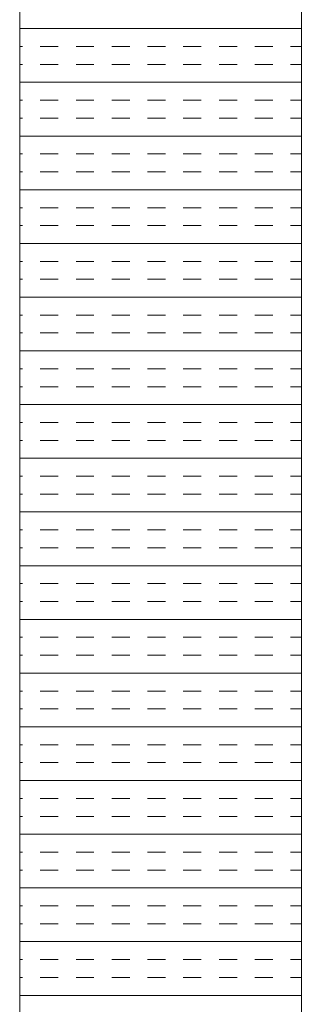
# Model space of a CAD drawing. Extents: x 3940905 to 4145695, y 925352 to 1109797.
# Tile 616 of 656: x 4014628 to 4014678, y 1100830 to 1101005. Entities that reach past the tile are written whole.
import ezdxf

# ---------------------------------------------------------------- set-up
doc = ezdxf.new("R2010")
doc.units = 0
doc.header["$LTSCALE"] = 750
doc.header["$MEASUREMENT"] = 0
doc.layers.add('CKD Equipments', color=252, linetype='CONTINUOUS', lineweight=0)

msp = doc.modelspace()

# ---------------------------------------------------------------- linework, layer by layer
at = {"layer": 'CKD Equipments'}
for p, q in [((4014678.36, 1100653.98), (4014678.36, 1101353.98)), ((4014628.36, 1100703.98), (4014628.36, 1101303.98))]:
    msp.add_line(p, q, dxfattribs=at)
at = {"layer": 'CKD Equipments', "color": 4, "linetype": 'Continuous'}
for p, q in [((4014678.36, 1101003.07), (4014628.36, 1101003.07)), ((4014628.84, 1100999.9), (4014628.36, 1100999.9)), ((4014635.19, 1100999.9), (4014632.01, 1100999.9)), ((4014641.54, 1100999.9), (4014638.36, 1100999.9)), ((4014647.89, 1100999.9), (4014644.71, 1100999.9)), ((4014654.24, 1100999.9), (4014651.06, 1100999.9)), ((4014660.59, 1100999.9), (4014657.41, 1100999.9)), ((4014666.94, 1100999.9), (4014663.76, 1100999.9)), ((4014673.29, 1100999.9), (4014670.11, 1100999.9)), ((4014678.36, 1100999.9), (4014676.46, 1100999.9)), ((4014628.84, 1100996.72), (4014628.36, 1100996.72)), ((4014635.19, 1100996.72), (4014632.01, 1100996.72)), ((4014641.54, 1100996.72), (4014638.36, 1100996.72)), ((4014647.89, 1100996.72), (4014644.71, 1100996.72)), ((4014654.24, 1100996.72), (4014651.06, 1100996.72)), ((4014660.59, 1100996.72), (4014657.41, 1100996.72)), ((4014666.94, 1100996.72), (4014663.76, 1100996.72)), ((4014673.29, 1100996.72), (4014670.11, 1100996.72)), ((4014678.36, 1100996.72), (4014676.46, 1100996.72)), ((4014678.36, 1100993.55), (4014628.36, 1100993.55)), ((4014628.84, 1100990.37), (4014628.36, 1100990.37)), ((4014635.19, 1100990.37), (4014632.01, 1100990.37)), ((4014641.54, 1100990.37), (4014638.36, 1100990.37)), ((4014647.89, 1100990.37), (4014644.71, 1100990.37)), ((4014654.24, 1100990.37), (4014651.06, 1100990.37)), ((4014660.59, 1100990.37), (4014657.41, 1100990.37)), ((4014666.94, 1100990.37), (4014663.76, 1100990.37)), ((4014673.29, 1100990.37), (4014670.11, 1100990.37)), ((4014678.36, 1100990.37), (4014676.46, 1100990.37)), ((4014628.84, 1100987.2), (4014628.36, 1100987.2)), ((4014635.19, 1100987.2), (4014632.01, 1100987.2)), ((4014641.54, 1100987.2), (4014638.36, 1100987.2)), ((4014647.89, 1100987.2), (4014644.71, 1100987.2)), ((4014654.24, 1100987.2), (4014651.06, 1100987.2)), ((4014660.59, 1100987.2), (4014657.41, 1100987.2)), ((4014666.94, 1100987.2), (4014663.76, 1100987.2)), ((4014673.29, 1100987.2), (4014670.11, 1100987.2)), ((4014678.36, 1100987.2), (4014676.46, 1100987.2)), ((4014678.36, 1100984.02), (4014628.36, 1100984.02)), ((4014628.84, 1100980.85), (4014628.36, 1100980.85)), ((4014635.19, 1100980.85), (4014632.01, 1100980.85)), ((4014641.54, 1100980.85), (4014638.36, 1100980.85)), ((4014647.89, 1100980.85), (4014644.71, 1100980.85)), ((4014654.24, 1100980.85), (4014651.06, 1100980.85)), ((4014660.59, 1100980.85), (4014657.41, 1100980.85)), ((4014666.94, 1100980.85), (4014663.76, 1100980.85)), ((4014673.29, 1100980.85), (4014670.11, 1100980.85)), ((4014678.36, 1100980.85), (4014676.46, 1100980.85)), ((4014628.84, 1100977.67), (4014628.36, 1100977.67)), ((4014635.19, 1100977.67), (4014632.01, 1100977.67)), ((4014641.54, 1100977.67), (4014638.36, 1100977.67)), ((4014647.89, 1100977.67), (4014644.71, 1100977.67)), ((4014654.24, 1100977.67), (4014651.06, 1100977.67)), ((4014660.59, 1100977.67), (4014657.41, 1100977.67)), ((4014666.94, 1100977.67), (4014663.76, 1100977.67)), ((4014673.29, 1100977.67), (4014670.11, 1100977.67)), ((4014678.36, 1100977.67), (4014676.46, 1100977.67)), ((4014678.36, 1100974.5), (4014628.36, 1100974.5)), ((4014628.84, 1100971.32), (4014628.36, 1100971.32)), ((4014635.19, 1100971.32), (4014632.01, 1100971.32)), ((4014641.54, 1100971.32), (4014638.36, 1100971.32)), ((4014647.89, 1100971.32), (4014644.71, 1100971.32)), ((4014654.24, 1100971.32), (4014651.06, 1100971.32)), ((4014660.59, 1100971.32), (4014657.41, 1100971.32)), ((4014666.94, 1100971.32), (4014663.76, 1100971.32)), ((4014673.29, 1100971.32), (4014670.11, 1100971.32)), ((4014678.36, 1100971.32), (4014676.46, 1100971.32)), ((4014628.84, 1100968.15), (4014628.36, 1100968.15)), ((4014635.19, 1100968.15), (4014632.01, 1100968.15)), ((4014641.54, 1100968.15), (4014638.36, 1100968.15)), ((4014647.89, 1100968.15), (4014644.71, 1100968.15)), ((4014654.24, 1100968.15), (4014651.06, 1100968.15)), ((4014660.59, 1100968.15), (4014657.41, 1100968.15)), ((4014666.94, 1100968.15), (4014663.76, 1100968.15)), ((4014673.29, 1100968.15), (4014670.11, 1100968.15)), ((4014678.36, 1100968.15), (4014676.46, 1100968.15)), ((4014678.36, 1100964.97), (4014628.36, 1100964.97)), ((4014628.84, 1100961.8), (4014628.36, 1100961.8)), ((4014635.19, 1100961.8), (4014632.01, 1100961.8)), ((4014641.54, 1100961.8), (4014638.36, 1100961.8)), ((4014647.89, 1100961.8), (4014644.71, 1100961.8)), ((4014654.24, 1100961.8), (4014651.06, 1100961.8)), ((4014660.59, 1100961.8), (4014657.41, 1100961.8)), ((4014666.94, 1100961.8), (4014663.76, 1100961.8)), ((4014673.29, 1100961.8), (4014670.11, 1100961.8)), ((4014678.36, 1100961.8), (4014676.46, 1100961.8)), ((4014628.84, 1100958.62), (4014628.36, 1100958.62)), ((4014635.19, 1100958.62), (4014632.01, 1100958.62)), ((4014641.54, 1100958.62), (4014638.36, 1100958.62)), ((4014647.89, 1100958.62), (4014644.71, 1100958.62)), ((4014654.24, 1100958.62), (4014651.06, 1100958.62)), ((4014660.59, 1100958.62), (4014657.41, 1100958.62)), ((4014666.94, 1100958.62), (4014663.76, 1100958.62)), ((4014673.29, 1100958.62), (4014670.11, 1100958.62)), ((4014678.36, 1100958.62), (4014676.46, 1100958.62)), ((4014678.36, 1100955.45), (4014628.36, 1100955.45)), ((4014628.84, 1100952.27), (4014628.36, 1100952.27)), ((4014635.19, 1100952.27), (4014632.01, 1100952.27)), ((4014641.54, 1100952.27), (4014638.36, 1100952.27)), ((4014647.89, 1100952.27), (4014644.71, 1100952.27)), ((4014654.24, 1100952.27), (4014651.06, 1100952.27)), ((4014660.59, 1100952.27), (4014657.41, 1100952.27)), ((4014666.94, 1100952.27), (4014663.76, 1100952.27)), ((4014673.29, 1100952.27), (4014670.11, 1100952.27)), ((4014678.36, 1100952.27), (4014676.46, 1100952.27)), ((4014628.84, 1100949.1), (4014628.36, 1100949.1)), ((4014635.19, 1100949.1), (4014632.01, 1100949.1)), ((4014641.54, 1100949.1), (4014638.36, 1100949.1)), ((4014647.89, 1100949.1), (4014644.71, 1100949.1)), ((4014654.24, 1100949.1), (4014651.06, 1100949.1)), ((4014660.59, 1100949.1), (4014657.41, 1100949.1)), ((4014666.94, 1100949.1), (4014663.76, 1100949.1)), ((4014673.29, 1100949.1), (4014670.11, 1100949.1)), ((4014678.36, 1100949.1), (4014676.46, 1100949.1)), ((4014678.36, 1100945.92), (4014628.36, 1100945.92)), ((4014628.84, 1100942.75), (4014628.36, 1100942.75)), ((4014635.19, 1100942.75), (4014632.01, 1100942.75)), ((4014641.54, 1100942.75), (4014638.36, 1100942.75)), ((4014647.89, 1100942.75), (4014644.71, 1100942.75)), ((4014654.24, 1100942.75), (4014651.06, 1100942.75)), ((4014660.59, 1100942.75), (4014657.41, 1100942.75)), ((4014666.94, 1100942.75), (4014663.76, 1100942.75)), ((4014673.29, 1100942.75), (4014670.11, 1100942.75)), ((4014678.36, 1100942.75), (4014676.46, 1100942.75)), ((4014628.84, 1100939.57), (4014628.36, 1100939.57)), ((4014635.19, 1100939.57), (4014632.01, 1100939.57)), ((4014641.54, 1100939.57), (4014638.36, 1100939.57)), ((4014647.89, 1100939.57), (4014644.71, 1100939.57)), ((4014654.24, 1100939.57), (4014651.06, 1100939.57)), ((4014660.59, 1100939.57), (4014657.41, 1100939.57)), ((4014666.94, 1100939.57), (4014663.76, 1100939.57)), ((4014673.29, 1100939.57), (4014670.11, 1100939.57)), ((4014678.36, 1100939.57), (4014676.46, 1100939.57)), ((4014678.36, 1100936.4), (4014628.36, 1100936.4)), ((4014628.84, 1100933.22), (4014628.36, 1100933.22)), ((4014635.19, 1100933.22), (4014632.01, 1100933.22)), ((4014641.54, 1100933.22), (4014638.36, 1100933.22)), ((4014647.89, 1100933.22), (4014644.71, 1100933.22)), ((4014654.24, 1100933.22), (4014651.06, 1100933.22)), ((4014660.59, 1100933.22), (4014657.41, 1100933.22)), ((4014666.94, 1100933.22), (4014663.76, 1100933.22)), ((4014673.29, 1100933.22), (4014670.11, 1100933.22)), ((4014678.36, 1100933.22), (4014676.46, 1100933.22)), ((4014628.84, 1100930.05), (4014628.36, 1100930.05)), ((4014635.19, 1100930.05), (4014632.01, 1100930.05)), ((4014641.54, 1100930.05), (4014638.36, 1100930.05)), ((4014647.89, 1100930.05), (4014644.71, 1100930.05)), ((4014654.24, 1100930.05), (4014651.06, 1100930.05)), ((4014660.59, 1100930.05), (4014657.41, 1100930.05)), ((4014666.94, 1100930.05), (4014663.76, 1100930.05)), ((4014673.29, 1100930.05), (4014670.11, 1100930.05)), ((4014678.36, 1100930.05), (4014676.46, 1100930.05)), ((4014678.36, 1100926.87), (4014628.36, 1100926.87)), ((4014628.84, 1100923.7), (4014628.36, 1100923.7)), ((4014635.19, 1100923.7), (4014632.01, 1100923.7)), ((4014641.54, 1100923.7), (4014638.36, 1100923.7)), ((4014647.89, 1100923.7), (4014644.71, 1100923.7)), ((4014654.24, 1100923.7), (4014651.06, 1100923.7)), ((4014660.59, 1100923.7), (4014657.41, 1100923.7)), ((4014666.94, 1100923.7), (4014663.76, 1100923.7)), ((4014673.29, 1100923.7), (4014670.11, 1100923.7)), ((4014678.36, 1100923.7), (4014676.46, 1100923.7)), ((4014628.84, 1100920.52), (4014628.36, 1100920.52)), ((4014635.19, 1100920.52), (4014632.01, 1100920.52)), ((4014641.54, 1100920.52), (4014638.36, 1100920.52)), ((4014647.89, 1100920.52), (4014644.71, 1100920.52)), ((4014654.24, 1100920.52), (4014651.06, 1100920.52)), ((4014660.59, 1100920.52), (4014657.41, 1100920.52)), ((4014666.94, 1100920.52), (4014663.76, 1100920.52)), ((4014673.29, 1100920.52), (4014670.11, 1100920.52)), ((4014678.36, 1100920.52), (4014676.46, 1100920.52)), ((4014678.36, 1100917.35), (4014628.36, 1100917.35)), ((4014628.84, 1100914.17), (4014628.36, 1100914.17)), ((4014635.19, 1100914.17), (4014632.01, 1100914.17)), ((4014641.54, 1100914.17), (4014638.36, 1100914.17)), ((4014647.89, 1100914.17), (4014644.71, 1100914.17)), ((4014654.24, 1100914.17), (4014651.06, 1100914.17)), ((4014660.59, 1100914.17), (4014657.41, 1100914.17)), ((4014666.94, 1100914.17), (4014663.76, 1100914.17)), ((4014673.29, 1100914.17), (4014670.11, 1100914.17)), ((4014678.36, 1100914.17), (4014676.46, 1100914.17)), ((4014628.84, 1100911), (4014628.36, 1100911)), ((4014635.19, 1100911), (4014632.01, 1100911)), ((4014641.54, 1100911), (4014638.36, 1100911)), ((4014647.89, 1100911), (4014644.71, 1100911)), ((4014654.24, 1100911), (4014651.06, 1100911)), ((4014660.59, 1100911), (4014657.41, 1100911)), ((4014666.94, 1100911), (4014663.76, 1100911)), ((4014673.29, 1100911), (4014670.11, 1100911)), ((4014678.36, 1100911), (4014676.46, 1100911)), ((4014678.36, 1100907.82), (4014628.36, 1100907.82)), ((4014628.84, 1100904.65), (4014628.36, 1100904.65)), ((4014635.19, 1100904.65), (4014632.01, 1100904.65)), ((4014641.54, 1100904.65), (4014638.36, 1100904.65)), ((4014647.89, 1100904.65), (4014644.71, 1100904.65)), ((4014654.24, 1100904.65), (4014651.06, 1100904.65)), ((4014660.59, 1100904.65), (4014657.41, 1100904.65)), ((4014666.94, 1100904.65), (4014663.76, 1100904.65)), ((4014673.29, 1100904.65), (4014670.11, 1100904.65)), ((4014678.36, 1100904.65), (4014676.46, 1100904.65)), ((4014628.84, 1100901.47), (4014628.36, 1100901.47)), ((4014635.19, 1100901.47), (4014632.01, 1100901.47)), ((4014641.54, 1100901.47), (4014638.36, 1100901.47)), ((4014647.89, 1100901.47), (4014644.71, 1100901.47)), ((4014654.24, 1100901.47), (4014651.06, 1100901.47)), ((4014660.59, 1100901.47), (4014657.41, 1100901.47)), ((4014666.94, 1100901.47), (4014663.76, 1100901.47)), ((4014673.29, 1100901.47), (4014670.11, 1100901.47)), ((4014678.36, 1100901.47), (4014676.46, 1100901.47)), ((4014678.36, 1100898.3), (4014628.36, 1100898.3)), ((4014628.84, 1100895.12), (4014628.36, 1100895.12)), ((4014635.19, 1100895.12), (4014632.01, 1100895.12)), ((4014641.54, 1100895.12), (4014638.36, 1100895.12)), ((4014647.89, 1100895.12), (4014644.71, 1100895.12)), ((4014654.24, 1100895.12), (4014651.06, 1100895.12)), ((4014660.59, 1100895.12), (4014657.41, 1100895.12)), ((4014666.94, 1100895.12), (4014663.76, 1100895.12)), ((4014673.29, 1100895.12), (4014670.11, 1100895.12)), ((4014678.36, 1100895.12), (4014676.46, 1100895.12)), ((4014628.84, 1100891.95), (4014628.36, 1100891.95)), ((4014635.19, 1100891.95), (4014632.01, 1100891.95)), ((4014641.54, 1100891.95), (4014638.36, 1100891.95)), ((4014647.89, 1100891.95), (4014644.71, 1100891.95)), ((4014654.24, 1100891.95), (4014651.06, 1100891.95)), ((4014660.59, 1100891.95), (4014657.41, 1100891.95)), ((4014666.94, 1100891.95), (4014663.76, 1100891.95)), ((4014673.29, 1100891.95), (4014670.11, 1100891.95)), ((4014678.36, 1100891.95), (4014676.46, 1100891.95)), ((4014678.36, 1100888.77), (4014628.36, 1100888.77)), ((4014628.84, 1100885.6), (4014628.36, 1100885.6)), ((4014635.19, 1100885.6), (4014632.01, 1100885.6)), ((4014641.54, 1100885.6), (4014638.36, 1100885.6)), ((4014647.89, 1100885.6), (4014644.71, 1100885.6)), ((4014654.24, 1100885.6), (4014651.06, 1100885.6)), ((4014660.59, 1100885.6), (4014657.41, 1100885.6)), ((4014666.94, 1100885.6), (4014663.76, 1100885.6)), ((4014673.29, 1100885.6), (4014670.11, 1100885.6)), ((4014678.36, 1100885.6), (4014676.46, 1100885.6)), ((4014628.84, 1100882.42), (4014628.36, 1100882.42)), ((4014635.19, 1100882.42), (4014632.01, 1100882.42)), ((4014641.54, 1100882.42), (4014638.36, 1100882.42)), ((4014647.89, 1100882.42), (4014644.71, 1100882.42)), ((4014654.24, 1100882.42), (4014651.06, 1100882.42)), ((4014660.59, 1100882.42), (4014657.41, 1100882.42)), ((4014666.94, 1100882.42), (4014663.76, 1100882.42)), ((4014673.29, 1100882.42), (4014670.11, 1100882.42)), ((4014678.36, 1100882.42), (4014676.46, 1100882.42)), ((4014678.36, 1100879.25), (4014628.36, 1100879.25)), ((4014628.84, 1100876.07), (4014628.36, 1100876.07)), ((4014635.19, 1100876.07), (4014632.01, 1100876.07)), ((4014641.54, 1100876.07), (4014638.36, 1100876.07)), ((4014647.89, 1100876.07), (4014644.71, 1100876.07)), ((4014654.24, 1100876.07), (4014651.06, 1100876.07)), ((4014660.59, 1100876.07), (4014657.41, 1100876.07)), ((4014666.94, 1100876.07), (4014663.76, 1100876.07)), ((4014673.29, 1100876.07), (4014670.11, 1100876.07)), ((4014678.36, 1100876.07), (4014676.46, 1100876.07)), ((4014628.84, 1100872.9), (4014628.36, 1100872.9)), ((4014635.19, 1100872.9), (4014632.01, 1100872.9)), ((4014641.54, 1100872.9), (4014638.36, 1100872.9)), ((4014647.89, 1100872.9), (4014644.71, 1100872.9)), ((4014654.24, 1100872.9), (4014651.06, 1100872.9)), ((4014660.59, 1100872.9), (4014657.41, 1100872.9)), ((4014666.94, 1100872.9), (4014663.76, 1100872.9)), ((4014673.29, 1100872.9), (4014670.11, 1100872.9)), ((4014678.36, 1100872.9), (4014676.46, 1100872.9)), ((4014678.36, 1100869.72), (4014628.36, 1100869.72)), ((4014628.84, 1100866.55), (4014628.36, 1100866.55)), ((4014635.19, 1100866.55), (4014632.01, 1100866.55)), ((4014641.54, 1100866.55), (4014638.36, 1100866.55)), ((4014647.89, 1100866.55), (4014644.71, 1100866.55)), ((4014654.24, 1100866.55), (4014651.06, 1100866.55)), ((4014660.59, 1100866.55), (4014657.41, 1100866.55)), ((4014666.94, 1100866.55), (4014663.76, 1100866.55)), ((4014673.29, 1100866.55), (4014670.11, 1100866.55)), ((4014678.36, 1100866.55), (4014676.46, 1100866.55)), ((4014628.84, 1100863.37), (4014628.36, 1100863.37)), ((4014635.19, 1100863.37), (4014632.01, 1100863.37)), ((4014641.54, 1100863.37), (4014638.36, 1100863.37)), ((4014647.89, 1100863.37), (4014644.71, 1100863.37)), ((4014654.24, 1100863.37), (4014651.06, 1100863.37)), ((4014660.59, 1100863.37), (4014657.41, 1100863.37)), ((4014666.94, 1100863.37), (4014663.76, 1100863.37)), ((4014673.29, 1100863.37), (4014670.11, 1100863.37)), ((4014678.36, 1100863.37), (4014676.46, 1100863.37)), ((4014678.36, 1100860.2), (4014628.36, 1100860.2)), ((4014628.84, 1100857.02), (4014628.36, 1100857.02)), ((4014635.19, 1100857.02), (4014632.01, 1100857.02)), ((4014641.54, 1100857.02), (4014638.36, 1100857.02)), ((4014647.89, 1100857.02), (4014644.71, 1100857.02)), ((4014654.24, 1100857.02), (4014651.06, 1100857.02)), ((4014660.59, 1100857.02), (4014657.41, 1100857.02)), ((4014666.94, 1100857.02), (4014663.76, 1100857.02)), ((4014673.29, 1100857.02), (4014670.11, 1100857.02)), ((4014678.36, 1100857.02), (4014676.46, 1100857.02)), ((4014628.84, 1100853.85), (4014628.36, 1100853.85)), ((4014635.19, 1100853.85), (4014632.01, 1100853.85)), ((4014641.54, 1100853.85), (4014638.36, 1100853.85)), ((4014647.89, 1100853.85), (4014644.71, 1100853.85)), ((4014654.24, 1100853.85), (4014651.06, 1100853.85)), ((4014660.59, 1100853.85), (4014657.41, 1100853.85)), ((4014666.94, 1100853.85), (4014663.76, 1100853.85)), ((4014673.29, 1100853.85), (4014670.11, 1100853.85)), ((4014678.36, 1100853.85), (4014676.46, 1100853.85)), ((4014678.36, 1100850.67), (4014628.36, 1100850.67)), ((4014628.84, 1100847.5), (4014628.36, 1100847.5)), ((4014635.19, 1100847.5), (4014632.01, 1100847.5)), ((4014641.54, 1100847.5), (4014638.36, 1100847.5)), ((4014647.89, 1100847.5), (4014644.71, 1100847.5)), ((4014654.24, 1100847.5), (4014651.06, 1100847.5)), ((4014660.59, 1100847.5), (4014657.41, 1100847.5)), ((4014666.94, 1100847.5), (4014663.76, 1100847.5)), ((4014673.29, 1100847.5), (4014670.11, 1100847.5)), ((4014678.36, 1100847.5), (4014676.46, 1100847.5)), ((4014628.84, 1100844.32), (4014628.36, 1100844.32)), ((4014635.19, 1100844.32), (4014632.01, 1100844.32)), ((4014641.54, 1100844.32), (4014638.36, 1100844.32)), ((4014647.89, 1100844.32), (4014644.71, 1100844.32)), ((4014654.24, 1100844.32), (4014651.06, 1100844.32)), ((4014660.59, 1100844.32), (4014657.41, 1100844.32)), ((4014666.94, 1100844.32), (4014663.76, 1100844.32)), ((4014673.29, 1100844.32), (4014670.11, 1100844.32)), ((4014678.36, 1100844.32), (4014676.46, 1100844.32)), ((4014678.36, 1100841.15), (4014628.36, 1100841.15)), ((4014628.84, 1100837.97), (4014628.36, 1100837.97)), ((4014635.19, 1100837.97), (4014632.01, 1100837.97)), ((4014641.54, 1100837.97), (4014638.36, 1100837.97)), ((4014647.89, 1100837.97), (4014644.71, 1100837.97)), ((4014654.24, 1100837.97), (4014651.06, 1100837.97)), ((4014660.59, 1100837.97), (4014657.41, 1100837.97)), ((4014666.94, 1100837.97), (4014663.76, 1100837.97)), ((4014673.29, 1100837.97), (4014670.11, 1100837.97)), ((4014678.36, 1100837.97), (4014676.46, 1100837.97)), ((4014628.84, 1100834.8), (4014628.36, 1100834.8)), ((4014635.19, 1100834.8), (4014632.01, 1100834.8)), ((4014641.54, 1100834.8), (4014638.36, 1100834.8)), ((4014647.89, 1100834.8), (4014644.71, 1100834.8)), ((4014654.24, 1100834.8), (4014651.06, 1100834.8)), ((4014660.59, 1100834.8), (4014657.41, 1100834.8)), ((4014666.94, 1100834.8), (4014663.76, 1100834.8)), ((4014673.29, 1100834.8), (4014670.11, 1100834.8)), ((4014678.36, 1100834.8), (4014676.46, 1100834.8)), ((4014678.36, 1100831.62), (4014628.36, 1100831.62))]:
    msp.add_line(p, q, dxfattribs=at)

doc.saveas('drawing.dxf')
